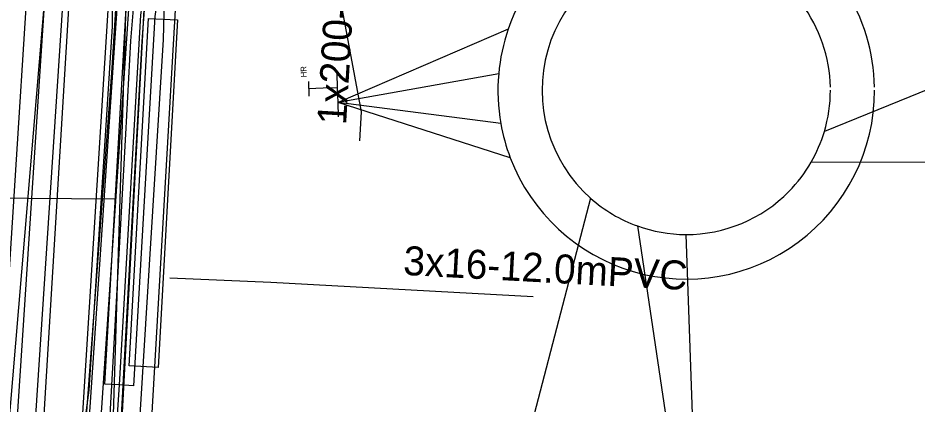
# Model space of a CAD drawing. Extents: x -746464 to -745690, y -1051581 to -1049993.
# Drawn here: x -746248.76 to -746217.73, y -1051159.33 to -1051145.99 of the extents above; entities that cross this region are included whole.
import ezdxf

# ---------------------------------------------------------------- set-up
doc = ezdxf.new("R2010")
doc.units = 0
for name, color, linetype in [('04_CETIN_neprovozovane', 7, 'Continuous'), ('04_CETIN_sdelovaci_podzem', 7, 'Continuous'), ('45_Eltodo_vedeni_NN_zemni', 7, 'Continuous'), ('48_Prazs_plynarenska_STL', 7, 'Continuous'), ('51_PVaK_kanal_negravitacni_overena poloha', 7, 'Continuous'), ('51_PVaK_vodovod_overena poloha_rad', 7, 'Continuous'), ('51_PVaK_vodovod_zruseno_neoverena poloha', 7, 'Continuous'), ('51_PVaK_vodovod_zruseno_overena poloha', 7, 'Continuous'), ('55_PREdi_chranicky', 7, 'Continuous'), ('55_PREdi_NN', 7, 'Continuous'), ('55_PREdi_NN_pripojovaci_misto', 7, 'Continuous'), ('55_PREdi_NN_rozvadec', 7, 'Continuous'), ('55_PREdi_stavby_popisy', 7, 'Continuous'), ('55_PREdi_VN', 7, 'Continuous'), ('55_PREdi_ZRUSENE_elektro', 7, 'Continuous')]:
    doc.layers.add(name, color=color, linetype=linetype)

msp = doc.modelspace()

# ---------------------------------------------------------------- linework, layer by layer
at = {"layer": '04_CETIN_neprovozovane'}
msp.add_lwpolyline([(-746240.95, -1051074.3), (-746245.52, -1051147.72), (-746248.94, -1051193.99), (-746252.97, -1051230.32), (-746263.55, -1051305.04), (-746251.26, -1051307.3)], dxfattribs=at)
at = {"layer": '04_CETIN_sdelovaci_podzem'}
for points in [[(-746240.1, -1051064.8), (-746240.47, -1051069.27), (-746241, -1051075.79), (-746241.05, -1051076.83), (-746245.5, -1051144.25), (-746245.51, -1051146.28), (-746246.32, -1051158.82), (-746246.71, -1051161.74), (-746249.65, -1051201.58), (-746251.82, -1051220.86), (-746253.81, -1051236.41), (-746260.88, -1051287.36)], [(-746245.51, -1051146.28), (-746246.32, -1051158.82)]]:
    msp.add_lwpolyline(points, dxfattribs=at)
at = {"layer": '45_Eltodo_vedeni_NN_zemni'}
for points in [[(-746247.243, -1051179.609), (-746244.938, -1051145.688), (-746242.942, -1051112.095), (-746242.615, -1051111.781), (-746242.897, -1051111.402), (-746240.231, -1051079.806), (-746240.63, -1051079.37)], [(-746254.567, -1051247.2), (-746254.923, -1051246.85), (-746250.268, -1051213.828), (-746250.556, -1051213.457), (-746250.194, -1051213.128), (-746247.642, -1051179.587), (-746245.337, -1051145.663)]]:
    msp.add_lwpolyline(points, dxfattribs=at)
at = {"layer": '48_Prazs_plynarenska_STL'}
msp.add_lwpolyline([(-746239.676, -1051043.328), (-746239.831, -1051043.78), (-746239.971, -1051044.492), (-746241.832, -1051066.673), (-746242.966, -1051085.58), (-746244.547, -1051108.614), (-746246.655, -1051136.801), (-746248.165, -1051159.694), (-746249.764, -1051181.76), (-746252.124, -1051209.44), (-746254.739, -1051232.69)], dxfattribs=at)
at = {"layer": '51_PVaK_kanal_negravitacni_overena poloha'}
msp.add_lwpolyline([(-746258.234, -1051247.968), (-746255.939, -1051232.49), (-746253.343, -1051209.389), (-746250.975, -1051181.72), (-746249.381, -1051159.729), (-746247.912, -1051136.76)], dxfattribs=at)
at = {"layer": '51_PVaK_vodovod_overena poloha_rad'}
for points in [[(-746306.83, -1051463.43), (-746306.42, -1051461.34), (-746271.99, -1051347.98), (-746271.52, -1051345.56), (-746255.85, -1051238.05), (-746255.38, -1051234.8), (-746246.39, -1051128.09), (-746246.48, -1051126.44)], [(-746247.63, -1051142.03), (-746248.79, -1051159.73), (-746250.42, -1051181.73), (-746252.7, -1051209.43), (-746257.88, -1051250.01)]]:
    msp.add_lwpolyline(points, dxfattribs=at)
at = {"layer": '51_PVaK_vodovod_zruseno_neoverena poloha'}
msp.add_lwpolyline([(-746239.063, -1051040.736), (-746248.942, -1051197.834), (-746251.348, -1051224.724), (-746269.032, -1051349.167), (-746284.987, -1051399.805), (-746285.09, -1051400.118)], dxfattribs=at)
at = {"layer": '51_PVaK_vodovod_zruseno_overena poloha'}
msp.add_lwpolyline([(-746342.545, -1051559.001), (-746342.2, -1051558.32), (-746332.88, -1051539.95), (-746270.2, -1051348.47), (-746253.64, -1051230.32), (-746249.99, -1051194.49), (-746243.06, -1051080.88), (-746239.76, -1051033.47)], dxfattribs=at)
at = {"layer": '55_PREdi_chranicky'}
for points in [[(-746244.29, -1051144.11), (-746243.795, -1051144.18), (-746244.042, -1051145.939), (-746244.771, -1051158.669), (-746245.27, -1051158.64), (-746245.769, -1051158.611), (-746245.038, -1051145.841), (-746244.785, -1051144.04), (-746244.29, -1051144.11)], [(-746244.256, -1051146.001), (-746243.258, -1051146.057), (-746243.927, -1051158.039), (-746244.925, -1051157.983), (-746244.256, -1051146.001)]]:
    msp.add_lwpolyline(points, close=True, dxfattribs=at)
at = {"layer": '55_PREdi_NN'}
for points in [[(-746243.373, -1051131.741), (-746243.758, -1051146.728), (-746244.845, -1051164.302), (-746246.269, -1051191.123), (-746248.677, -1051216.797), (-746250.749, -1051232.816), (-746252.143, -1051242.867), (-746253.599, -1051253.366), (-746254.235, -1051257.951), (-746254.646, -1051260.847), (-746258.675, -1051289.22), (-746263.852, -1051323.387), (-746264.263, -1051326.183), (-746267.484, -1051346.068), (-746267.884, -1051348.399), (-746270.52, -1051358.108)], [(-746225.331, -1051142.003), (-746224.727, -1051136.618), (-746225.61, -1051134.945), (-746226.701, -1051134.227), (-746243.746, -1051133.084), (-746246.29, -1051180.523), (-746249.727, -1051217.887), (-746258.062, -1051277.994), (-746264.279, -1051321.337), (-746264.434, -1051322.287)], [(-746263.737, -1051324.239), (-746263.337, -1051321.713), (-746257.026, -1051277.899), (-746248.738, -1051218.217), (-746245.442, -1051182.218), (-746242.663, -1051134.19), (-746227.028, -1051135.209), (-746226.374, -1051135.639), (-746225.755, -1051136.812), (-746226.507, -1051143.568)], [(-746270.52, -1051358.108), (-746270.645, -1051357.103), (-746268.459, -1051348.229), (-746265.142, -1051326.61), (-746261.079, -1051294.935), (-746254.367, -1051248.31), (-746249.739, -1051216.654), (-746247.5, -1051191.117), (-746245.494, -1051160.412), (-746244.994, -1051144.41), (-746244.568, -1051141.374)], [(-746220.237, -1051144.968), (-746216.139, -1051143.449), (-746214.721, -1051147.389), (-746220.931, -1051149.904)], [(-746231.843, -1051146.374), (-746237.716, -1051148.898)], [(-746237.7, -1051149.398), (-746237.716, -1051148.898), (-746237.732, -1051148.398), (-746237.748, -1051147.898)], [(-746232.172, -1051147.917), (-746237.716, -1051148.898)], [(-746237.732, -1051148.398), (-746238.232, -1051148.414)], [(-746232.098, -1051149.631), (-746237.716, -1051148.898)], [(-746231.771, -1051150.809), (-746237.716, -1051148.898)], [(-746221.386, -1051150.961), (-746213.872, -1051150.949)], [(-746228.999, -1051152.201), (-746231.918, -1051163.351)], [(-746227.385, -1051153.159), (-746225.207, -1051167.786)], [(-746225.713, -1051153.454), (-746225.207, -1051167.786)]]:
    msp.add_lwpolyline(points, dxfattribs=at)
at = {"layer": '55_PREdi_NN_pripojovaci_misto'}
for p, q in [((-746238.74, -1051148.182), (-746238.723, -1051148.681)), ((-746238.232, -1051148.414), (-746238.732, -1051148.431))]:
    msp.add_line(p, q, dxfattribs=at)
at = {"layer": '55_PREdi_NN_rozvadec'}
for centre, radius, start, end in [((-746225.698, -1051148.493), 6.5, 86.7635, 160.9773), ((-746225.698, -1051148.478), 4.976, 99.3593, 228.4381), ((-746225.698, -1051148.493), 6.5, 1.0164, 32.844), ((-746225.698, -1051148.477), 4.976, 1.1437, 36.8083), ((-746225.697, -1051148.491), 6.5, 160.993, 174.9342), ((-746225.698, -1051148.496), 6.5, 174.8888, 190.0555), ((-746225.698, -1051148.493), 6.5, 306.485, 0.1315), ((-746225.698, -1051148.477), 4.976, 343.3351, 359.9887), ((-746225.699, -1051148.489), 6.5, 190.1179, 200.9102), ((-746225.698, -1051148.478), 4.976, 330.0698, 343.35), ((-746225.698, -1051148.493), 6.5, 200.8763, 306.482), ((-746225.697, -1051148.476), 4.976, 315.4367, 330.0446), ((-746225.699, -1051148.478), 4.976, 269.8378, 315.4636), ((-746225.698, -1051148.478), 4.976, 228.4377, 250.1793), ((-746225.697, -1051148.478), 4.976, 250.1712, 269.8168)]:
    msp.add_arc(centre, radius, start, end, dxfattribs=at)
at = {"layer": '55_PREdi_stavby_popisy'}
for points in [[(-746236.97, -1051150.223), (-746236.911, -1051149.225), (-746238.583, -1051140.236)], [(-746261.47, -1051152.112), (-746260.47, -1051152.112), (-746245.404, -1051152.226)], [(-746243.523, -1051154.947), (-746240.031, -1051155.1), (-746230.985, -1051155.587)]]:
    msp.add_lwpolyline(points, dxfattribs=at)
at = {"layer": '55_PREdi_VN'}
for points in [[(-746246.658, -1051182.101), (-746246.017, -1051174.371), (-746245.713, -1051169.051), (-746245.408, -1051163.73), (-746244.944, -1051155.264), (-746244.479, -1051146.798), (-746244.334, -1051144.913), (-746244.202, -1051143.195), (-746243.975, -1051142.692), (-746243.92, -1051141.934), (-746243.49, -1051140.63), (-746242.172, -1051140.524), (-746237.669, -1051141.098), (-746231.264, -1051142.169), (-746229.097, -1051142.335), (-746227.749, -1051142.514)], [(-746244.12, -1051141.92), (-746244.21, -1051143.08), (-746244.29, -1051144.11), (-746244.54, -1051145.89), (-746245.27, -1051158.64), (-746245.87, -1051167.55), (-746246.62, -1051178.36), (-746247.23, -1051187.86), (-746247.7, -1051195.02), (-746248.69, -1051205.25), (-746249.7, -1051215.55), (-746249.82, -1051217.3), (-746250.98, -1051227.7), (-746252.34, -1051237.49)]]:
    msp.add_lwpolyline(points, dxfattribs=at)
at = {"layer": '55_PREdi_ZRUSENE_elektro'}
msp.add_lwpolyline([(-746244.573, -1051143.04), (-746244.879, -1051146.772), (-746245.053, -1051149.994), (-746245.511, -1051158.246), (-746246.417, -1051174.343), (-746248.123, -1051194.937), (-746250.107, -1051217.347), (-746252.555, -1051236.867), (-746255.639, -1051258.301), (-746260.008, -1051287.995), (-746261.388, -1051297.605), (-746261.726, -1051300.622), (-746261.967, -1051303.154), (-746266.078, -1051330.475), (-746266.269, -1051331.904), (-746266.888, -1051336.65), (-746267.317, -1051338.492), (-746267.855, -1051339.971), (-746268.936, -1051347.382), (-746270.19, -1051351.906), (-746271.643, -1051356.929)], dxfattribs=at)

# ---------------------------------------------------------------- texts
at = {"layer": '55_PREdi_NN_pripojovaci_misto'}
msp.add_text('HR', height=0.2, rotation=92, dxfattribs=at).set_placement((-746238.796, -1051148.033))
at = {"layer": '55_PREdi_stavby_popisy'}
for s, rotation, p in [('1x200-14,8mPVC', 86.5816, (-746237.44, -1051149.694)), ('3x16-12.0mPVC', 356.9224, (-746235.481, -1051154.844))]:
    msp.add_text(s, height=1, rotation=rotation, dxfattribs=at).set_placement(p)

doc.saveas('drawing.dxf')
